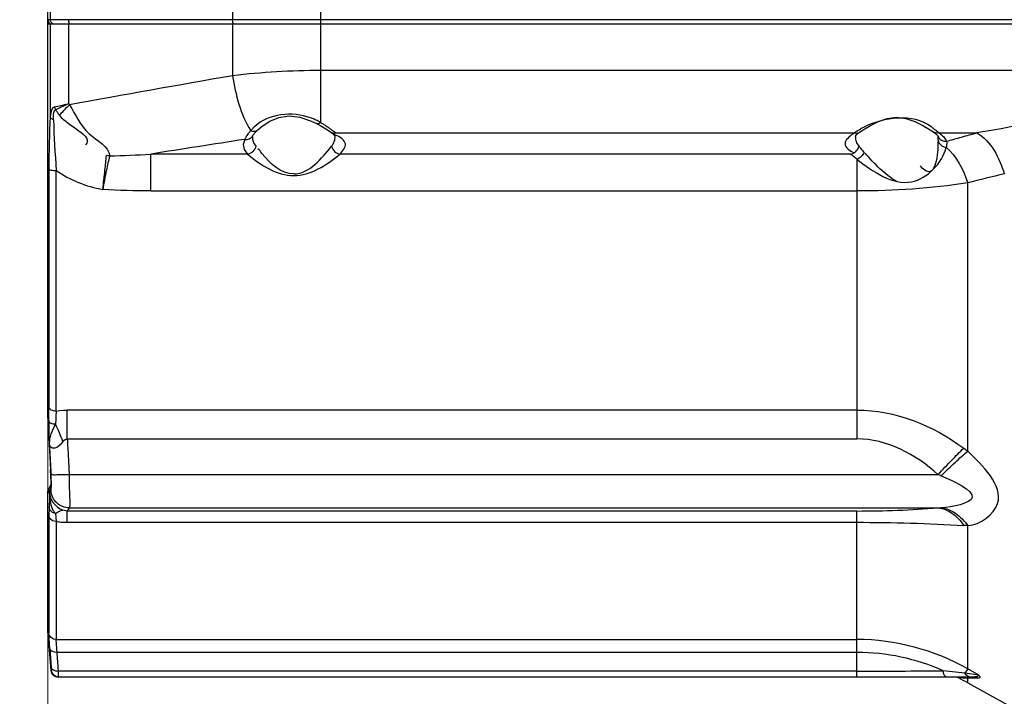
# Paper-space layout 'Sheet' of a CAD drawing. Header units: inches. Extents: x 0.2 to 10.8, y 0.2 to 8.3.
# Tile 271 of 545: x 4.725 to 5.156, y 3.953 to 4.249. Entities that reach past the tile are written whole.
import ezdxf

# ---------------------------------------------------------------- set-up
doc = ezdxf.new("R2010")
doc.units = ezdxf.units.IN
doc.header["$MEASUREMENT"] = 0
doc.layers.get('0').update_dxf_attribs({"lineweight": 5})
doc.styles.add('My Text', font='tahoma.ttf')
doc.dimstyles.new('My Dimension - mm [in] (ANSI)$0', dxfattribs={"dimtxt": 0.12, "dimasz": 0.09842519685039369, "dimexe": 0.125, "dimexo": 0.06299999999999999, "dimgap": 0.03149606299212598, "dimtad": 0, "dimlfac": 250, "dimzin": 4, "dimdsep": 46, "dimtxsty": 'My Text', "dimblk": 'Filled-1', "dimcen": 0.09, "dimclrd": 1, "dimclre": 1, "dimclrt": 1, "dimadec": 1, "dimazin": 1, "dimtfac": 1, "dimtofl": 0, "dimtmove": 0, "dimatfit": 3, "dimfxl": 1, "dimtolj": 1, "dimtzin": 4, "dimlwd": -1, "dimlwe": -1, "dimarcsym": 0})

# ---------------------------------------------------------------- blocks, each defined once
blk = doc.blocks.new('*D7')
at = {"color": 1, "true_color": 0xff0000}
for p, q in [((2.885847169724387, 4.510735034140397), (2.885847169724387, 3.015490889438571)), ((4.10887950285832, 4.510735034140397), (4.10887950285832, 3.015490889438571)), ((2.984272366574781, 3.140490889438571), (4.010454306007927, 3.140490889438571)), ((4.10887950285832, 3.140490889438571), (4.20730469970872, 3.140490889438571))]:
    blk.add_line(p, q, dxfattribs=at)
at = {"layer": 'Defpoints', "color": 0}
for p in [(2.885847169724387, 4.573735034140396), (4.10887950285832, 4.573735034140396), (4.10887950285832, 3.140490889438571)]:
    blk.add_point(p, dxfattribs=at)
at = {"color": 1, "true_color": 0xff0000, "insert": (5.07271614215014, 3.140490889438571), "char_height": 0.12, "attachment_point": 5, "style": 'My Text'}
blk.add_mtext('\\A1;305.76 mm [12.038 in]', dxfattribs=at)
blk = doc.blocks.new('Filled-1')
blk = doc.blocks.new('*D8')
at = {"color": 1, "true_color": 0xff0000}
for p, q in [((6.727077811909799, 4.262239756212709), (6.727077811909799, 3.3069249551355)), ((4.737050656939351, 4.189303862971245), (4.737050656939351, 3.3069249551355)), ((4.638625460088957, 3.4319249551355), (4.540200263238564, 3.4319249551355)), ((6.825503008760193, 3.4319249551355), (6.923928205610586, 3.4319249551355))]:
    blk.add_line(p, q, dxfattribs=at)
at = {"layer": 'Defpoints', "color": 0}
for p in [(6.727077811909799, 4.325239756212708), (4.737050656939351, 4.252303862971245), (6.727077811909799, 3.4319249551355)]:
    blk.add_point(p, dxfattribs=at)
at = {"color": 1, "true_color": 0xff0000, "insert": (5.732064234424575, 3.4319249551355), "char_height": 0.12, "attachment_point": 5, "style": 'My Text'}
blk.add_mtext('\\A1;497.51 mm [19.587 in]', dxfattribs=at)

psp = doc.layouts.new('Sheet')

# ---------------------------------------------------------------- linework, layer by layer
at = {"color": 0, "linetype": 'ByBlock', "lineweight": -3}
for p, q in [((4.737050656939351, 4.074675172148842), (4.737050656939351, 4.419919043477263)), ((4.856512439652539, 4.20421963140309), (4.856512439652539, 4.290374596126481)), ((4.738062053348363, 4.287703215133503), (4.738062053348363, 4.249298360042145)), ((4.817884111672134, 4.269862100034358), (4.817884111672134, 4.249309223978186)), ((5.376600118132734, 4.249307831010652), (4.737050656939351, 4.249298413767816)), ((5.37660162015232, 4.247297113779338), (4.737050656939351, 4.247297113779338)), ((4.737317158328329, 4.248297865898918), (4.737050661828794, 4.249298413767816)), ((4.737924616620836, 4.247687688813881), (4.737317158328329, 4.248297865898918)), ((4.738109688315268, 4.247548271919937), (4.737924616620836, 4.247687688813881)), ((4.738328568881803, 4.248297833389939), (4.738062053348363, 4.249298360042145)), ((4.738062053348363, 4.247297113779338), (4.738062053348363, 4.206891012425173)), ((4.739043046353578, 4.247297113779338), (4.738109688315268, 4.247548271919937)), ((4.739057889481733, 4.247565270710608), (4.738328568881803, 4.248297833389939)), ((4.746238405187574, 4.248304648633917), (4.746153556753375, 4.249310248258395)), ((4.746153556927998, 4.212524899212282), (4.746153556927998, 4.247297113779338)), ((4.817969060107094, 4.248304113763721), (4.817884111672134, 4.249309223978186)), ((4.817884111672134, 4.247297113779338), (4.817884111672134, 4.224732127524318)), ((5.191898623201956, 4.227009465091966), (4.856512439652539, 4.227009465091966)), ((4.746153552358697, 4.212524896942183), (4.740454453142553, 4.209862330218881)), ((4.826722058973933, 4.19846587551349), (4.826972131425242, 4.198852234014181)), ((4.863116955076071, 4.199737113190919), (5.090223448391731, 4.199737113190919)), ((5.127116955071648, 4.199737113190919), (5.14374921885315, 4.199737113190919)), ((4.826562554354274, 4.198060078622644), (4.826714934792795, 4.198453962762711)), ((5.126738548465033, 4.198228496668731), (5.126794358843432, 4.19786250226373)), ((4.782094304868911, 4.174277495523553), (4.782094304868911, 4.190419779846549)), ((4.82446857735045, 4.190419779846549), (4.782094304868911, 4.190419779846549)), ((5.088468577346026, 4.190419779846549), (4.86487182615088, 4.190419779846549)), ((5.091268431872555, 4.188169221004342), (5.091268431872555, 4.065666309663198)), ((4.737464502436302, 4.183905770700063), (4.737464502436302, 4.079557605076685)), ((4.740652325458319, 4.077763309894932), (4.740652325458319, 4.183227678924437)), ((5.139749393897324, 4.060224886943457), (5.139749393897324, 4.177781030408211)), ((4.782094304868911, 4.174277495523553), (5.091268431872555, 4.174277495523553)), ((4.745544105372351, 4.065666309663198), (4.745544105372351, 4.078272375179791)), ((5.091268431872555, 4.078272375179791), (4.745544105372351, 4.078272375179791)), ((4.73704050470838, 4.074698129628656), (4.737035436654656, 4.074897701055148)), ((4.737035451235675, 4.074889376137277), (4.737050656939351, 4.074675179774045)), ((4.73704050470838, 4.074698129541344), (4.738266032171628, 4.051471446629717)), ((4.745544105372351, 4.065666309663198), (5.091268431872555, 4.065666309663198)), ((4.738417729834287, 4.050175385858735), (4.737720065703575, 4.063120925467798)), ((4.738419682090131, 4.046663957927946), (4.738242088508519, 4.052078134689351)), ((4.738266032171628, 4.051471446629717), (4.738326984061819, 4.050133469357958)), ((4.738536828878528, 4.04747160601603), (4.738417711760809, 4.050175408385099)), ((5.12679741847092, 4.049961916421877), (4.746387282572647, 4.049961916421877)), ((4.737932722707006, 4.044728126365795), (4.737565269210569, 4.044096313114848)), ((4.738239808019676, 4.043836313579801), (4.737829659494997, 4.043167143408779)), ((4.738386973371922, 4.045485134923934), (4.737932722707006, 4.044728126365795)), ((4.738396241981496, 4.045802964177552), (4.738383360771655, 4.04547911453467)), ((4.738406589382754, 4.046566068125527), (4.738396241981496, 4.045802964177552)), ((4.738405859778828, 4.046696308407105), (4.738406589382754, 4.046566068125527)), ((4.738417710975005, 4.042884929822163), (4.738536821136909, 4.04361539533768)), ((4.738423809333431, 4.046434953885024), (4.738419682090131, 4.046663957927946)), ((4.738536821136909, 4.04361539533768), (4.738577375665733, 4.045206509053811)), ((4.738577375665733, 4.045206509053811), (4.738536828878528, 4.04747160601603)), ((4.737050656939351, 3.981454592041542), (4.737035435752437, 4.042106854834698)), ((4.737035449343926, 4.042100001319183), (4.737050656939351, 4.041839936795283)), ((4.737161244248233, 4.042033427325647), (4.73705065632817, 4.041839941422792)), ((4.73743312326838, 4.042501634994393), (4.737050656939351, 4.04183993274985)), ((4.737829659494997, 4.043167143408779), (4.737433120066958, 4.042501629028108)), ((4.737679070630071, 4.039748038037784), (4.737552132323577, 4.035634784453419)), ((4.737720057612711, 4.041736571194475), (4.737679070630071, 4.039748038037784)), ((4.737720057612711, 4.041736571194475), (4.738417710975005, 4.042884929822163)), ((4.737552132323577, 4.035634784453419), (4.737464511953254, 4.031809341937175)), ((4.746387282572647, 4.035417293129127), (4.745544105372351, 4.034043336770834)), ((4.746387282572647, 4.035417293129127), (5.12679741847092, 4.035417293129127)), ((4.737464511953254, 4.031809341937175), (4.737464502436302, 3.980601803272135)), ((4.74038467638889, 4.032955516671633), (4.740652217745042, 4.029504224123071)), ((4.745544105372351, 4.029107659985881), (4.745544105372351, 4.034043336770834)), ((5.091268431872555, 4.034043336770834), (4.745544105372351, 4.034043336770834)), ((5.091268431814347, 3.961297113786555), (5.091268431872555, 4.034043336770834)), ((4.740652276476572, 4.029504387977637), (4.740652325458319, 3.977748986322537)), ((4.745544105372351, 4.029107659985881), (5.091268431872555, 4.029107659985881)), ((5.139749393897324, 3.964888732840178), (5.139749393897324, 4.027619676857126)), ((4.737035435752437, 3.981780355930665), (4.737046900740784, 3.981497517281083)), ((4.737333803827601, 3.978073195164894), (4.737050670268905, 3.981454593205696)), ((4.737172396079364, 3.980027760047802), (4.73753743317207, 3.975290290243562)), ((4.737883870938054, 3.973652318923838), (4.737464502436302, 3.980601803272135)), ((4.737400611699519, 3.974948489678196), (4.738339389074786, 3.964218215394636)), ((4.737503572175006, 3.97583718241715), (4.737401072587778, 3.974948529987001)), ((4.737549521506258, 3.974950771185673), (4.737417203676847, 3.974948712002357)), ((4.737467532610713, 3.976342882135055), (4.737453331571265, 3.976546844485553)), ((4.737549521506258, 3.974950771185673), (4.737467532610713, 3.976342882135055)), ((4.741701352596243, 3.963860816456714), (4.740652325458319, 3.977748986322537)), ((4.740652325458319, 3.977748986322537), (5.091268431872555, 3.977748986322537)), ((4.737883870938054, 3.973652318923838), (4.738513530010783, 3.965417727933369)), ((5.091268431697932, 3.972094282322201), (4.741071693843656, 3.972094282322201)), ((4.7385879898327, 3.964220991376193), (4.738339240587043, 3.964219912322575)), ((4.7385879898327, 3.964220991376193), (4.73833939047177, 3.964218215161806)), ((4.7385879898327, 3.964220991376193), (4.738513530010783, 3.965417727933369)), ((4.741760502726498, 3.962113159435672), (4.74170135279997, 3.963860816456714)), ((5.091268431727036, 3.963860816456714), (4.741701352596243, 3.963860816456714)), ((4.741775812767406, 3.961297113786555), (4.741760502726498, 3.962113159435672)), ((5.138461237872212, 3.962979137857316), (5.128985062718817, 3.964070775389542)), ((5.139749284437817, 3.96488853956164), (5.138461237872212, 3.962979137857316)), ((5.144568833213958, 3.962158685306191), (5.138461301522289, 3.962979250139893)), ((5.14456863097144, 3.962158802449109), (5.139749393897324, 3.964888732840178)), ((4.741775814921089, 3.961297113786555), (4.740524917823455, 3.961551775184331)), ((5.14225285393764, 3.961297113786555), (4.741527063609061, 3.961297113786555)), ((5.137664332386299, 3.960828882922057), (5.135707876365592, 3.960880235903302)), ((5.139749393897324, 3.960771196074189), (5.137664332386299, 3.960828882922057)), ((5.137810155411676, 3.961297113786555), (5.138483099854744, 3.961237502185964)), ((5.139749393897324, 3.958759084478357), (5.139749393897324, 3.960771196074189)), ((5.144192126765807, 3.96074214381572), (5.139749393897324, 3.960771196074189)), ((5.139749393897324, 3.958759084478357), (5.24152715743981, 3.902342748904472)), ((5.140818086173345, 3.961297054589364), (5.139959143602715, 3.961492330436))]:
    psp.add_line(p, q, dxfattribs=at)
for points in [[(4.746797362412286, 4.247297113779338), (4.746474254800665, 4.247567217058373), (4.746238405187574, 4.248304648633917)], [(4.818527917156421, 4.247297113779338), (4.818204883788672, 4.247567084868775), (4.817969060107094, 4.248304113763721)], [(4.740040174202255, 4.211089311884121), (4.739226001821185, 4.210646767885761), (4.738637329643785, 4.20973015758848), (4.738259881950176, 4.208453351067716), (4.738062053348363, 4.206891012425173)], [(4.739486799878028, 4.205424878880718), (4.739468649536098, 4.20665961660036), (4.739532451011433, 4.207764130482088), (4.73970080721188, 4.208705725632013), (4.739990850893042, 4.209451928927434), (4.740454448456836, 4.20986232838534)], [(4.828916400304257, 4.201081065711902), (4.83081880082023, 4.202715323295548), (4.83421007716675, 4.204906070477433), (4.838175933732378, 4.206510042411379), (4.842667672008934, 4.207140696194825), (4.847398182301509, 4.206556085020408), (4.852011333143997, 4.205005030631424), (4.85470687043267, 4.203751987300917)], [(4.854703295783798, 4.203753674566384), (4.856570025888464, 4.202752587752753), (4.8594484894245, 4.201016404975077), (4.860902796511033, 4.200067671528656)], [(5.092435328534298, 4.200066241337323), (5.093972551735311, 4.201067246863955), (5.097145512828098, 4.202961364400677), (5.100649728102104, 4.204700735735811), (5.104497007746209, 4.206026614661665), (5.10861212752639, 4.206558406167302), (5.112727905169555, 4.206054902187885), (5.116582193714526, 4.204747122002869), (5.120108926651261, 4.203010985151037), (5.123287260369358, 4.201119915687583), (5.124904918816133, 4.20006634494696)], [(4.826972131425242, 4.198852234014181), (4.828013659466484, 4.200151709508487), (4.828905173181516, 4.201070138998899)], [(4.860926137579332, 4.200052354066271), (4.86196170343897, 4.19923279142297), (4.862710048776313, 4.198238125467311), (4.862760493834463, 4.198074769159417)], [(5.090580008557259, 4.198076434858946), (5.090633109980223, 4.19824492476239), (5.091408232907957, 4.199260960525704), (5.092413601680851, 4.20005192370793)], [(5.124910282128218, 4.200062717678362), (5.125688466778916, 4.199483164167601), (5.126535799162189, 4.198591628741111), (5.126725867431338, 4.198261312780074)], [(4.823285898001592, 4.196851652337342), (4.822567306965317, 4.194680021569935), (4.822971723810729, 4.192499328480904), (4.82446857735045, 4.190419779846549)], [(4.740652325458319, 4.077763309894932), (4.742272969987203, 4.078045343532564), (4.743909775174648, 4.078215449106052), (4.745544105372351, 4.078272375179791)], [(4.737720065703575, 4.063120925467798), (4.737914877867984, 4.065554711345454), (4.738449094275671, 4.067794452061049), (4.739369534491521, 4.069894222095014), (4.740384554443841, 4.07203418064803)], [(4.743631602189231, 4.064474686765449), (4.744190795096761, 4.06514479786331), (4.744837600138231, 4.065577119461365), (4.745544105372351, 4.065666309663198)], [(4.743631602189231, 4.064474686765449), (4.742442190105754, 4.063006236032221), (4.741212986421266, 4.062033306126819), (4.740024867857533, 4.061580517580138), (4.738962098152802, 4.061639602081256), (4.738146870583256, 4.062190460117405), (4.737720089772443, 4.063120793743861)], [(4.738370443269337, 4.048896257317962), (4.738396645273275, 4.047790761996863), (4.738406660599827, 4.046841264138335), (4.738402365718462, 4.046063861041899)], [(4.738239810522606, 4.043836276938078), (4.738376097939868, 4.044631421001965), (4.738423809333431, 4.046434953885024)], [(4.738386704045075, 4.045475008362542), (4.738365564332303, 4.045099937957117), (4.738360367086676, 4.045039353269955)], [(4.737720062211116, 4.041736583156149), (4.738146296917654, 4.039854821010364), (4.738960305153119, 4.038201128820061), (4.740022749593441, 4.036836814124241), (4.741212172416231, 4.035767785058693), (4.742442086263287, 4.034964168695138), (4.7436316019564, 4.034395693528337)], [(4.737720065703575, 4.04173658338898), (4.737738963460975, 4.041119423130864), (4.737771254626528, 4.040533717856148), (4.737822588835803, 4.039885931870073), (4.737897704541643, 4.039173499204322), (4.738003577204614, 4.03839299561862), (4.738152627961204, 4.037550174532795), (4.738357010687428, 4.036684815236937), (4.738617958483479, 4.035856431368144), (4.738920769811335, 4.035112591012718), (4.739254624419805, 4.034469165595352), (4.739616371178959, 4.033917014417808), (4.739992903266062, 4.033425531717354), (4.740386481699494, 4.032956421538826)], [(4.740384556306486, 4.032957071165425), (4.739015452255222, 4.033411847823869), (4.738000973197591, 4.034370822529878), (4.737552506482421, 4.035635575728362)], [(4.740652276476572, 4.029504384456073), (4.739133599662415, 4.029806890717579), (4.737978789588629, 4.030641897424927), (4.737464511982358, 4.031809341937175)], [(4.745544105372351, 4.034043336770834), (4.744833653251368, 4.034082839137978), (4.744179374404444, 4.034211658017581), (4.743631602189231, 4.03439569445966)], [(4.740652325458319, 3.977748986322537), (4.739492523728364, 3.97796147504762), (4.738490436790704, 3.978570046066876), (4.737782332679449, 3.97949194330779), (4.737464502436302, 3.980601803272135)], [(4.741071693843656, 3.972094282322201), (4.739895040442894, 3.972163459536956), (4.738883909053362, 3.972480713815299), (4.738180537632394, 3.973001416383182), (4.737883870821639, 3.973652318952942)], [(4.741701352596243, 3.96386081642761), (4.740523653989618, 3.963928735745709), (4.739511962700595, 3.964245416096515), (4.738808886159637, 3.964766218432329), (4.738513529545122, 3.965417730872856)], [(4.740524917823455, 3.961551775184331), (4.739613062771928, 3.96213876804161), (4.738905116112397, 3.963083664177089), (4.738587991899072, 3.96422098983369)], [(5.130319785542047, 3.961297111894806), (5.129800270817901, 3.961629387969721), (5.129338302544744, 3.962589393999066), (5.128985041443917, 3.964070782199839)], [(5.139959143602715, 3.961492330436), (5.139156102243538, 3.962065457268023), (5.138461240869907, 3.962979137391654)], [(5.144568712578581, 3.962158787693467), (5.14454290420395, 3.962018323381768), (5.14447860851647, 3.961889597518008), (5.144367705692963, 3.961763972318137), (5.144203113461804, 3.961644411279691), (5.143976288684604, 3.961534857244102), (5.143678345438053, 3.961439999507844), (5.143300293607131, 3.961365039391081), (5.142829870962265, 3.96131529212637), (5.142252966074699, 3.961297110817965)], [(5.14456863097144, 3.962158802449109), (5.14475083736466, 3.961926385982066), (5.14488996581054, 3.961713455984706), (5.144991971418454, 3.961505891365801), (5.145047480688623, 3.961308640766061), (5.145045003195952, 3.961128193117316), (5.144972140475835, 3.960972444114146), (5.144815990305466, 3.960849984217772), (5.144561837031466, 3.960769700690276), (5.144192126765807, 3.96074214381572)], [(5.138483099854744, 3.961237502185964), (5.13913600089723, 3.961060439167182), (5.139749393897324, 3.960771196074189)], [(5.142252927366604, 3.96129711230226), (5.142927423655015, 3.961234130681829), (5.143580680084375, 3.961047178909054), (5.144192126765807, 3.96074214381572)]]:
    psp.add_lwpolyline(points, dxfattribs=at)
for centre, radius, start, end in [((4.739035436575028, 4.249297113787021), 0.002, 179.9999924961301, 245.3392273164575), ((6.295193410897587, -4.2861415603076), 8.638135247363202, 99.84723094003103, 100.3277977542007), ((4.856111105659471, 3.905074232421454), 0.3219338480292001, 89.92857314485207, 96.81945325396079), ((4.774914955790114, 4.235856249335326), 0.03703471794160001, 219.0490889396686, 220.0178941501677), ((5.198561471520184, 4.183418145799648), 0.4610974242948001, 177.0819022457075, 179.9393428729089), ((7.537356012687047, -13.32026050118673), 17.7261217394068, 98.8072760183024, 98.94203211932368), ((4.753112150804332, 4.639233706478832), 0.4497486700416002, 271.4036788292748, 273.6947067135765), ((6.792505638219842, -2.361968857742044), 6.745363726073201, 104.042741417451, 104.1830791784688), ((9.626230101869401, 4.321127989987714), 4.895387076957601, 182.8857120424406, 183.1505564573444), ((4.7410354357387, 4.042106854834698), 0.004000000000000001, 150.1743996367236, 180), ((5.091805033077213, 4.480241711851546), 0.4461987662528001, 269.9310956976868, 274.4980337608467), ((4.741527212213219, 3.964497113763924), 0.003200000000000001, 184.999999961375, 270), ((5.090715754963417, 7.450803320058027), 3.486942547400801, 270.0090813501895, 270.6288352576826), ((5.13392995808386, 3.957297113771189), 0.004000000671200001, 63.61563367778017, 89.99991287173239), ((5.091268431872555, 3.871297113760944), 0.1, 60.99999989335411, 63.61563367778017)]:
    psp.add_arc(centre, radius, start, end, dxfattribs=at)
for points in [[(4.817884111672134, 4.224732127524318), (4.819224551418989, 4.21639353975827), (4.821321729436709, 4.207811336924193), (4.825842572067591, 4.200677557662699)], [(4.742185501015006, 4.207348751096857), (4.745578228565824, 4.202755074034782), (4.757526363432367, 4.198419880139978), (4.753439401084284, 4.19443124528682)], [(4.851957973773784, 4.206323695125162), (4.844213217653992, 4.20918575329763), (4.83342416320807, 4.208169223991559), (4.827497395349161, 4.202420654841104)], [(5.123754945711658, 4.202378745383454), (5.115891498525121, 4.208392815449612), (5.102837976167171, 4.206630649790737), (5.094057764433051, 4.202057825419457)], [(4.739485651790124, 4.205425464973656), (4.739751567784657, 4.198020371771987), (4.740182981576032, 4.190621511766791), (4.740650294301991, 4.183226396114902)], [(5.14374921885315, 4.199737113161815), (5.1499626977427, 4.196108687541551), (5.153648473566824, 4.188684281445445), (5.155772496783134, 4.181809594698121)], [(4.844670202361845, 4.181725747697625), (4.851523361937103, 4.181715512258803), (4.856902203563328, 4.188581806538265), (4.861257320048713, 4.193873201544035)], [(5.108670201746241, 4.178330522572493), (5.103384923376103, 4.181583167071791), (5.098874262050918, 4.186092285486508), (5.094892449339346, 4.190852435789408)], [(5.130324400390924, 4.193383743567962), (5.134905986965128, 4.18939268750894), (5.137883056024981, 4.183563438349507), (5.139749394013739, 4.177781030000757)], [(4.740652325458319, 4.183227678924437), (4.746735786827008, 4.179094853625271), (4.753842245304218, 4.176127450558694), (4.761100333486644, 4.174940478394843)], [(5.139749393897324, 4.177781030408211), (5.123740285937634, 4.175285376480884), (5.107470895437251, 4.174277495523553), (5.091268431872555, 4.174277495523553)], [(4.782094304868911, 4.174278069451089), (4.775092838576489, 4.174278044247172), (4.76808591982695, 4.174469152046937), (4.761100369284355, 4.174940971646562)], [(5.091268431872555, 4.078272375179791), (5.107815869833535, 4.078310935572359), (5.124771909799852, 4.071489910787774), (5.138017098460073, 4.061571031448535)], [(5.12679741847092, 4.049961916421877), (5.117236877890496, 4.058694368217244), (5.104216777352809, 4.065666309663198), (5.091268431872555, 4.065666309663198)], [(5.091268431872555, 4.029107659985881), (5.106858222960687, 4.029056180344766), (5.122455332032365, 4.028643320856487), (5.138017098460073, 4.027707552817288)], [(5.139749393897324, 3.964888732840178), (5.125212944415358, 3.973148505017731), (5.107987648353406, 3.977748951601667), (5.091268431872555, 3.977748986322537)], [(5.128985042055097, 3.964070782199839), (5.117238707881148, 3.969289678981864), (5.104121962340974, 3.972094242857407), (5.091268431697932, 3.972094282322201)]]:
    psp.add_open_spline(points, degree=3, dxfattribs=at)
for points, knots in [([(5.191898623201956, 4.227009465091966), (5.191910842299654, 4.222051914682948), (5.178008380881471, 4.204880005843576), (5.157950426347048, 4.201947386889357), (5.14374921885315, 4.199737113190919)], [0, 0, 0, 0, 0.2564733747, 1, 1, 1, 1]), ([(4.740040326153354, 4.211088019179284), (4.740943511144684, 4.211262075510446), (4.742987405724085, 4.211718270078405), (4.74501830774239, 4.212226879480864), (4.746153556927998, 4.212524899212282)], [0, 0, 0, 0, 0.4393577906, 1, 1, 1, 1]), ([(4.742185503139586, 4.207348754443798), (4.742741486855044, 4.208089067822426), (4.744162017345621, 4.209693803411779), (4.745674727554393, 4.211205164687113), (4.746552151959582, 4.212041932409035)], [0, 0, 0, 0, 0.4329802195, 1, 1, 1, 1]), ([(4.746552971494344, 4.212040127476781), (4.749169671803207, 4.207658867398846), (4.752788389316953, 4.198851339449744), (4.763663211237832, 4.19401531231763), (4.764129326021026, 4.189620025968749)], [0, 0, 0, 0, 0.5358736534, 1, 1, 1, 1]), ([(4.740454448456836, 4.20986232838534), (4.740351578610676, 4.21005287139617), (4.740178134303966, 4.210452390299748), (4.740073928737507, 4.21087527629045), (4.740040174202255, 4.211089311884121)], [0, 0, 0, 0, 0.499835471, 1, 1, 1, 1]), ([(4.742185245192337, 4.207349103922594), (4.741882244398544, 4.207759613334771), (4.741291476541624, 4.208588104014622), (4.740728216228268, 4.209435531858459), (4.740454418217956, 4.209862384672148)], [0, 0, 0, 0, 0.5015260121, 1, 1, 1, 1]), ([(4.739486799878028, 4.205424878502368), (4.739123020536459, 4.205577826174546), (4.738498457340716, 4.205935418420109), (4.738102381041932, 4.206584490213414), (4.738062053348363, 4.206891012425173)], [0, 0, 0, 0, 0.560714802, 1, 1, 1, 1]), ([(4.855316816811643, 4.204865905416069), (4.85478654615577, 4.205134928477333), (4.853679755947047, 4.205652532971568), (4.852545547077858, 4.206106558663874), (4.851957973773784, 4.206323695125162)], [0, 0, 0, 0, 0.4869774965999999, 1, 1, 1, 1]), ([(4.856512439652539, 4.20421963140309), (4.856237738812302, 4.204003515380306), (4.855689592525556, 4.2036411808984), (4.854973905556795, 4.203624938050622), (4.854708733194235, 4.203755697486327)], [0, 0, 0, 0, 0.5417433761, 1, 1, 1, 1]), ([(4.856512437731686, 4.204219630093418), (4.856319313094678, 4.204331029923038), (4.855923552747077, 4.20455173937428), (4.855522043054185, 4.204761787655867), (4.855316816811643, 4.204865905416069)], [0, 0, 0, 0, 0.4920808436, 1, 1, 1, 1]), ([(4.856512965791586, 4.204219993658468), (4.856959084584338, 4.203961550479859), (4.857825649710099, 4.203440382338), (4.858676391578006, 4.202893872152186), (4.859089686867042, 4.202620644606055)], [0, 0, 0, 0, 0.5099537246, 1, 1, 1, 1]), ([(4.823285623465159, 4.196851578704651), (4.823498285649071, 4.197333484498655), (4.824045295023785, 4.198337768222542), (4.824703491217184, 4.199270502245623), (4.825079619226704, 4.199754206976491)], [0, 0, 0, 0, 0.4622675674, 1, 1, 1, 1]), ([(4.825079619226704, 4.199754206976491), (4.825200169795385, 4.199909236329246), (4.825450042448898, 4.200220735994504), (4.825708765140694, 4.200524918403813), (4.825842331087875, 4.20067763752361)], [0, 0, 0, 0, 0.4918563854, 1, 1, 1, 1]), ([(4.827497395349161, 4.202420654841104), (4.8271992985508, 4.202131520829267), (4.826636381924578, 4.201560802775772), (4.826097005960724, 4.200967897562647), (4.825842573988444, 4.200677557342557)], [0, 0, 0, 0, 0.5182416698, 1, 1, 1, 1]), ([(4.825842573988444, 4.200677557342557), (4.826349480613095, 4.200485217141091), (4.82743866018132, 4.200271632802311), (4.828523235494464, 4.200704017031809), (4.828905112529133, 4.201070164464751)], [0, 0, 0, 0, 0.506124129, 1, 1, 1, 1]), ([(4.859089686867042, 4.202620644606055), (4.85952370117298, 4.202333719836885), (4.860358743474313, 4.201764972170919), (4.861180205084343, 4.20117688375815), (4.861575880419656, 4.200887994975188)], [0, 0, 0, 0, 0.5150311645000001, 1, 1, 1, 1]), ([(4.860927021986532, 4.20005371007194), (4.861248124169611, 4.199846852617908), (4.861986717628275, 4.199584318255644), (4.862756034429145, 4.199649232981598), (4.863116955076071, 4.199737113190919)], [0, 0, 0, 0, 0.5069672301, 1, 1, 1, 1]), ([(4.861575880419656, 4.200887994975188), (4.861842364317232, 4.200693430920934), (4.862357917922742, 4.200312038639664), (4.862869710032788, 4.199925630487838), (4.863117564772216, 4.199737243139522)], [0, 0, 0, 0, 0.5145258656, 1, 1, 1, 1]), ([(4.862920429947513, 4.198749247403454), (4.862769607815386, 4.198795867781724), (4.862458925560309, 4.198886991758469), (4.862145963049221, 4.198969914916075), (4.861985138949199, 4.199010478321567)], [0, 0, 0, 0, 0.4876475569, 1, 1, 1, 1]), ([(4.86487182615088, 4.190419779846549), (4.866060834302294, 4.191609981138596), (4.869050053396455, 4.195305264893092), (4.864779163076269, 4.198174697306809), (4.862920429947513, 4.198749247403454)], [0, 0, 0, 0, 0.4637318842, 1, 1, 1, 1]), ([(5.089469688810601, 4.199209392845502), (5.088012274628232, 4.198139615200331), (5.084043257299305, 4.195041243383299), (5.08816417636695, 4.191677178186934), (5.0898844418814, 4.19107779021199)], [0, 0, 0, 0, 0.4980985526, 1, 1, 1, 1]), ([(5.090223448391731, 4.199737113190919), (5.090095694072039, 4.199651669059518), (5.089842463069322, 4.199478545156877), (5.089593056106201, 4.199299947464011), (5.089469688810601, 4.199209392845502)], [0, 0, 0, 0, 0.5010747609, 1, 1, 1, 1]), ([(5.091801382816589, 4.200786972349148), (5.091517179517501, 4.20061275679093), (5.090983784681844, 4.200273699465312), (5.090464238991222, 4.199913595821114), (5.090223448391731, 4.199737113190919)], [0, 0, 0, 0, 0.5275446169, 1, 1, 1, 1]), ([(5.090223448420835, 4.199737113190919), (5.090584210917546, 4.199649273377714), (5.091352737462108, 4.199586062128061), (5.092093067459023, 4.199844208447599), (5.09241356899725, 4.200051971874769)], [0, 0, 0, 0, 0.4929312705, 1, 1, 1, 1]), ([(5.094057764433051, 4.202057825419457), (5.093659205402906, 4.201850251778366), (5.092899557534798, 4.201439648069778), (5.092154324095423, 4.201003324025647), (5.091801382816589, 4.200786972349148)], [0, 0, 0, 0, 0.5205002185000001, 1, 1, 1, 1]), ([(5.125648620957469, 4.200882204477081), (5.125344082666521, 4.201126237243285), (5.124717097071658, 4.201630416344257), (5.124084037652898, 4.202127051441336), (5.123754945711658, 4.202378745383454)], [0, 0, 0, 0, 0.4850491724, 1, 1, 1, 1]), ([(5.127116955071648, 4.199737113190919), (5.126753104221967, 4.199648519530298), (5.125977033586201, 4.199583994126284), (5.125233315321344, 4.199853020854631), (5.124911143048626, 4.200064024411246)], [0, 0, 0, 0, 0.4929971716, 1, 1, 1, 1]), ([(5.127116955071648, 4.199737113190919), (5.126877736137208, 4.199913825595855), (5.126385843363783, 4.200292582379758), (5.125900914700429, 4.200680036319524), (5.125648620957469, 4.200882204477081)], [0, 0, 0, 0, 0.4791437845, 1, 1, 1, 1]), ([(5.127117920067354, 4.199737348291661), (5.127209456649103, 4.19967647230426), (5.127389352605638, 4.199553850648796), (5.127566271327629, 4.199426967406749), (5.12765304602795, 4.199363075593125)], [0, 0, 0, 0, 0.5049887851, 1, 1, 1, 1]), ([(5.12765304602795, 4.199363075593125), (5.12768973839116, 4.1993360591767), (5.127762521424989, 4.199281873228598), (5.127834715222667, 4.199226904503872), (5.127870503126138, 4.199199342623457)], [0, 0, 0, 0, 0.5021733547, 1, 1, 1, 1]), ([(5.127870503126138, 4.199199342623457), (5.128458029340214, 4.198746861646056), (5.129481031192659, 4.197807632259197), (5.130230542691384, 4.196620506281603), (5.130462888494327, 4.196028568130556)], [0, 0, 0, 0, 0.5383545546, 1, 1, 1, 1]), ([(5.13046185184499, 4.19602850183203), (5.132673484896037, 4.196649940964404), (5.137101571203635, 4.197889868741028), (5.141531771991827, 4.19912221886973), (5.143749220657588, 4.199737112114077)], [0, 0, 0, 0, 0.4995822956, 1, 1, 1, 1]), ([(4.823285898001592, 4.196851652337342), (4.823933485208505, 4.196788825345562), (4.82530016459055, 4.196968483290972), (4.826371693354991, 4.197887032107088), (4.826713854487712, 4.198454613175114)], [0, 0, 0, 0, 0.4953893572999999, 1, 1, 1, 1]), ([(4.826562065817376, 4.198050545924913), (4.82652596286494, 4.197331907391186), (4.82677478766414, 4.195795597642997), (4.827581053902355, 4.194480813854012), (4.828082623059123, 4.193871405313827)], [0, 0, 0, 0, 0.4768934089, 1, 1, 1, 1]), ([(4.861257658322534, 4.193871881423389), (4.86176012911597, 4.194482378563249), (4.862563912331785, 4.195799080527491), (4.862801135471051, 4.197335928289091), (4.862761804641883, 4.19805182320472)], [0, 0, 0, 0, 0.5244455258, 1, 1, 1, 1]), ([(5.090578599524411, 4.198051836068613), (5.090539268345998, 4.197335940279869), (5.090776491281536, 4.19579909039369), (5.091580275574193, 4.194482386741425), (5.092082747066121, 4.193871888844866)], [0, 0, 0, 0, 0.475554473, 1, 1, 1, 1]), ([(5.126769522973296, 4.196533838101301), (5.12649742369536, 4.192972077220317), (5.126977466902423, 4.188592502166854), (5.123350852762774, 4.180959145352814), (5.119973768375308, 4.184004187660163), (5.118888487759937, 4.185308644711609)], [0, 0, 0, 0, 0.5420002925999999, 0.7425307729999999, 1, 1, 1, 1]), ([(5.126738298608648, 4.198228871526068), (5.126830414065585, 4.197994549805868), (5.127075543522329, 4.197539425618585), (5.127415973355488, 4.197150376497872), (5.12760884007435, 4.196975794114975)], [0, 0, 0, 0, 0.4918252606, 1, 1, 1, 1]), ([(5.126769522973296, 4.196533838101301), (5.126860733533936, 4.195744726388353), (5.127793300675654, 4.194151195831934), (5.129452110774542, 4.193488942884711), (5.130324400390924, 4.193383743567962)], [0, 0, 0, 0, 0.4748218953, 1, 1, 1, 1]), ([(5.126769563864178, 4.196533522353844), (5.126787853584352, 4.196759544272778), (5.12681131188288, 4.197202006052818), (5.126805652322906, 4.197645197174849), (5.126794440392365, 4.197860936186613)], [0, 0, 0, 0, 0.5121169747, 1, 1, 1, 1]), ([(5.12760884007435, 4.196975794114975), (5.127995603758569, 4.196625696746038), (5.12892162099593, 4.196110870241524), (5.129962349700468, 4.195996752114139), (5.130461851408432, 4.196028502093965)], [0, 0, 0, 0, 0.5103572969, 1, 1, 1, 1]), ([(5.130461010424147, 4.196028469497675), (5.130555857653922, 4.195628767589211), (5.130600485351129, 4.194726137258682), (5.130440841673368, 4.193847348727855), (5.130323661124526, 4.193383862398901)], [0, 0, 0, 0, 0.4621605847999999, 1, 1, 1, 1]), ([(4.82446857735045, 4.190419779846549), (4.830128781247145, 4.18560672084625), (4.844665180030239, 4.176356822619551), (4.859206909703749, 4.185603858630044), (4.86487182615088, 4.190419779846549)], [0, 0, 0, 0, 0.4998168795, 1, 1, 1, 1]), ([(4.828082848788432, 4.193872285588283), (4.827896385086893, 4.193020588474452), (4.826964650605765, 4.19142207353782), (4.825323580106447, 4.190560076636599), (4.824468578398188, 4.19041978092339)], [0, 0, 0, 0, 0.5015630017, 1, 1, 1, 1]), ([(4.844670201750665, 4.181725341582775), (4.839148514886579, 4.181731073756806), (4.833330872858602, 4.186933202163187), (4.829688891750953, 4.192197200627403), (4.829002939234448, 4.192787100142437)], [0, 0, 0, 0, 0.8592188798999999, 1, 1, 1, 1]), ([(4.861257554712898, 4.193872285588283), (4.861444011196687, 4.193020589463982), (4.862375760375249, 4.191422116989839), (4.86401680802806, 4.19055999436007), (4.86487182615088, 4.190419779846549)], [0, 0, 0, 0, 0.5015614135, 1, 1, 1, 1]), ([(5.088468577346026, 4.190419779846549), (5.089323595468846, 4.19055999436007), (5.090964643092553, 4.191422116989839), (5.091896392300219, 4.193020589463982), (5.092082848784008, 4.193872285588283)], [0, 0, 0, 0, 0.4984385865, 1, 1, 1, 1]), ([(5.091268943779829, 4.188169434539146), (5.090757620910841, 4.188561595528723), (5.089815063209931, 4.189300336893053), (5.088890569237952, 4.190061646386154), (5.088469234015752, 4.190419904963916)], [0, 0, 0, 0, 0.5381371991, 1, 1, 1, 1]), ([(5.091268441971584, 4.188169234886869), (5.098066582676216, 4.182888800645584), (5.11404768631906, 4.171465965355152), (5.128656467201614, 4.186441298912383), (5.130324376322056, 4.193383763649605)], [0, 0, 0, 0, 0.5466088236, 1, 1, 1, 1]), ([(5.094362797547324, 4.191258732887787), (5.094091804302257, 4.190555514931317), (5.093235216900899, 4.189283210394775), (5.091960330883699, 4.188417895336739), (5.091268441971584, 4.188169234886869)], [0, 0, 0, 0, 0.5061828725, 1, 1, 1, 1]), ([(5.092082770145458, 4.193871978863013), (5.092423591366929, 4.193457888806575), (5.093172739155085, 4.192577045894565), (5.093944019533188, 4.191715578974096), (5.094362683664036, 4.191258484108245)], [0, 0, 0, 0, 0.4638718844, 1, 1, 1, 1]), ([(4.76110033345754, 4.174940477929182), (4.761408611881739, 4.177785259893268), (4.761960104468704, 4.182749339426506), (4.762493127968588, 4.187716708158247), (4.762663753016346, 4.189843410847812)], [0, 0, 0, 0, 0.5728632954, 1, 1, 1, 1]), ([(4.76412982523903, 4.18961999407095), (4.763529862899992, 4.187571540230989), (4.762447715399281, 4.182684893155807), (4.761562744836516, 4.177766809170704), (4.761100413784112, 4.174940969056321)], [0, 0, 0, 0, 0.4270791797, 1, 1, 1, 1]), ([(4.764129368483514, 4.189620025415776), (4.763883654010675, 4.189644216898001), (4.763393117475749, 4.189705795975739), (4.76290652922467, 4.189793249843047), (4.762664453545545, 4.189843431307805)], [0, 0, 0, 0, 0.4996764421, 1, 1, 1, 1]), ([(4.737464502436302, 4.183905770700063), (4.737597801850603, 4.183552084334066), (4.738969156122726, 4.183350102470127), (4.739928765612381, 4.183227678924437), (4.740652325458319, 4.183227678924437)], [0, 0, 0, 0, 0.3431330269, 1, 1, 1, 1]), ([(4.740652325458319, 4.077763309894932), (4.739911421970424, 4.077763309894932), (4.7386101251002, 4.077970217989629), (4.737541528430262, 4.079016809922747), (4.737464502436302, 4.079557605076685)], [0, 0, 0, 0, 0.5756125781, 1, 1, 1, 1]), ([(4.737474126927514, 4.077590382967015), (4.737471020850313, 4.077922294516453), (4.737466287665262, 4.078577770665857), (4.737464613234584, 4.079233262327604), (4.737464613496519, 4.079556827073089)], [0, 0, 0, 0, 0.506377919, 1, 1, 1, 1]), ([(4.737552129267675, 4.07317565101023), (4.737533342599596, 4.073928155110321), (4.737501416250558, 4.075399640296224), (4.737480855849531, 4.076871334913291), (4.737474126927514, 4.077590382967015)], [0, 0, 0, 0, 0.5114345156, 1, 1, 1, 1]), ([(4.740652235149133, 4.077763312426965), (4.740611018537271, 4.076846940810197), (4.740530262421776, 4.07493684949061), (4.740438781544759, 4.073027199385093), (4.740384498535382, 4.072034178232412)], [0, 0, 0, 0, 0.4798081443, 1, 1, 1, 1]), ([(4.737720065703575, 4.063120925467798), (4.737698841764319, 4.064754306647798), (4.737655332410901, 4.068106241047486), (4.73759492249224, 4.071457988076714), (4.737552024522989, 4.073176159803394)], [0, 0, 0, 0, 0.4872938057, 1, 1, 1, 1]), ([(4.740384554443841, 4.07203418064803), (4.739728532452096, 4.072050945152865), (4.738730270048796, 4.072156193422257), (4.737632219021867, 4.072786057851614), (4.737552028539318, 4.073176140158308)], [0, 0, 0, 0, 0.6223340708, 1, 1, 1, 1]), ([(4.743631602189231, 4.064474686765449), (4.743145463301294, 4.065770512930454), (4.7421232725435, 4.068317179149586), (4.74098232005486, 4.070813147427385), (4.74038459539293, 4.072033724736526)], [0, 0, 0, 0, 0.504545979, 1, 1, 1, 1]), ([(4.745544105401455, 4.065666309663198), (4.745680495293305, 4.063048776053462), (4.745957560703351, 4.057813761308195), (4.746242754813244, 4.052579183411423), (4.746387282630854, 4.049961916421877)], [0, 0, 0, 0, 0.4999837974, 1, 1, 1, 1]), ([(5.12679741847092, 4.049961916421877), (5.128787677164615, 4.052124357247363), (5.132474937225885, 4.056045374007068), (5.136257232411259, 4.059876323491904), (5.138017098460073, 4.061571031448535)], [0, 0, 0, 0, 0.546054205, 1, 1, 1, 1]), ([(5.138017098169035, 4.061571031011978), (5.138311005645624, 4.061351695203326), (5.138892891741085, 4.060908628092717), (5.139465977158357, 4.060454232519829), (5.139749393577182, 4.060224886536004)], [0, 0, 0, 0, 0.5014634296, 1, 1, 1, 1]), ([(5.128113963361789, 4.049460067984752), (5.130166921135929, 4.051495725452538), (5.133975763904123, 4.055160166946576), (5.137911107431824, 4.058691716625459), (5.13974939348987, 4.060224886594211)], [0, 0, 0, 0, 0.5470583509, 1, 1, 1, 1]), ([(5.139749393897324, 4.027619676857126), (5.145166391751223, 4.028063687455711), (5.161172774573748, 4.039594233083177), (5.146125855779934, 4.054159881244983), (5.139749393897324, 4.060224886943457)], [0, 0, 0, 0, 0.3818071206, 1, 1, 1, 1]), ([(4.746387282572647, 4.049961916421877), (4.744571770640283, 4.049862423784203), (4.742219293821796, 4.050204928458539), (4.738951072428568, 4.04951898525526), (4.738417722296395, 4.050175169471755)], [0, 0, 0, 0, 0.6825629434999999, 1, 1, 1, 1]), ([(4.746387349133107, 4.049961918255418), (4.746478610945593, 4.046656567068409), (4.746236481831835, 4.041880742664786), (4.746851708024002, 4.036888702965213), (4.746387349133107, 4.035417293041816)], [0, 0, 0, 0, 0.6818380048, 1, 1, 1, 1]), ([(5.128113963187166, 4.049460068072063), (5.127897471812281, 4.049546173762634), (5.127459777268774, 4.049716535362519), (5.127019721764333, 4.049880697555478), (5.126797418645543, 4.049961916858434)], [0, 0, 0, 0, 0.4960727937, 1, 1, 1, 1]), ([(5.128113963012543, 4.049460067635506), (5.133280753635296, 4.047430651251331), (5.150562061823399, 4.039130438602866), (5.132893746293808, 4.035693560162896), (5.128113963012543, 4.035469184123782)], [0, 0, 0, 0, 0.5370551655, 1, 1, 1, 1]), ([(4.737132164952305, 4.042968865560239), (4.737174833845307, 4.043166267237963), (4.737290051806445, 4.043555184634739), (4.737465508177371, 4.043920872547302), (4.737566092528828, 4.044095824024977)], [0, 0, 0, 0, 0.5001926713, 1, 1, 1, 1]), ([(4.738239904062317, 4.043836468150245), (4.738226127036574, 4.044040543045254), (4.738231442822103, 4.044455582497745), (4.738299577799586, 4.044864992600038), (4.738349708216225, 4.045067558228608)], [0, 0, 0, 0, 0.4949940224, 1, 1, 1, 1]), ([(4.737050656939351, 4.041839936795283), (4.73703725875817, 4.042026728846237), (4.737038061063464, 4.04240640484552), (4.737091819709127, 4.042782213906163), (4.737132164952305, 4.042968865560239)], [0, 0, 0, 0, 0.4951216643, 1, 1, 1, 1]), ([(4.746387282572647, 4.035417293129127), (4.744430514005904, 4.035426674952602), (4.740380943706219, 4.036994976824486), (4.738550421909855, 4.040935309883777), (4.738417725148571, 4.042884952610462)], [0, 0, 0, 0, 0.5003372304, 1, 1, 1, 1]), ([(5.126797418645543, 4.035417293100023), (5.12701918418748, 4.035424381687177), (5.127458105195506, 4.035439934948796), (5.127896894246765, 4.035458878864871), (5.128113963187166, 4.035469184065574)], [0, 0, 0, 0, 0.5051974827, 1, 1, 1, 1]), ([(5.126797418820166, 4.035417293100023), (5.128943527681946, 4.035213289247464), (5.133461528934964, 4.03334704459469), (5.136637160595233, 4.029787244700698), (5.138017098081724, 4.027707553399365)], [0, 0, 0, 0, 0.4634449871, 1, 1, 1, 1]), ([(5.128113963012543, 4.035469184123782), (5.130334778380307, 4.035206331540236), (5.134950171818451, 4.033289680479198), (5.13829500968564, 4.029711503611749), (5.13974939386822, 4.027619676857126)], [0, 0, 0, 0, 0.4674520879, 1, 1, 1, 1]), ([(4.740384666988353, 4.032955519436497), (4.7409049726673, 4.033376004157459), (4.741909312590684, 4.034052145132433), (4.74310090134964, 4.034388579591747), (4.743631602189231, 4.03439569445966)], [0, 0, 0, 0, 0.5576070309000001, 1, 1, 1, 1]), ([(4.740652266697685, 4.029504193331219), (4.741453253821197, 4.029373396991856), (4.743080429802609, 4.029174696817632), (4.744718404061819, 4.029107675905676), (4.745544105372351, 4.02910767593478)], [0, 0, 0, 0, 0.4956924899, 1, 1, 1, 1]), ([(5.139749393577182, 4.027619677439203), (5.139463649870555, 4.027630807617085), (5.138886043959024, 4.027656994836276), (5.138308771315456, 4.02768963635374), (5.138017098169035, 4.027707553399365)], [0, 0, 0, 0, 0.4945842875, 1, 1, 1, 1])]:
    psp.add_open_spline(points, degree=3, knots=knots, dxfattribs=at)

# ---------------------------------------------------------------- dimensions: what is measured, and where the dimension line sits
dim = psp.add_linear_dim(base=(4.10887950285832, 3.140490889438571), p1=(2.885847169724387, 4.573735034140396), p2=(4.10887950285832, 4.573735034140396), dimstyle='My Dimension - mm [in] (ANSI)$0', override={"dimpost": ' mm'})
dim.commit()
dim.dimension.update_dxf_attribs({"geometry": '*D7', "text_midpoint": (5.07271614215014, 3.140490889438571), "dimtype": 160})
dim = psp.add_linear_dim(base=(6.727077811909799, 3.4319249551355), p1=(4.737050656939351, 4.252303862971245), p2=(6.727077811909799, 4.325239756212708), dimstyle='My Dimension - mm [in] (ANSI)$0', override={"dimpost": ' mm'})
dim.commit()
dim.dimension.update_dxf_attribs({"geometry": '*D8', "text_midpoint": (5.732064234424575, 3.4319249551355)})

doc.saveas('drawing.dxf')
